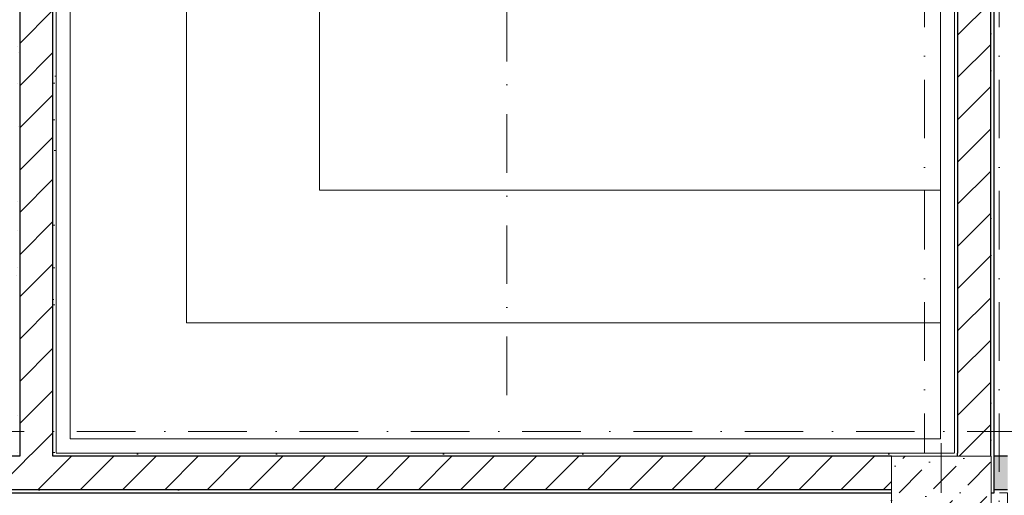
# Model space of a CAD drawing. Header units: millimetres. Extents: x -59761 to 112741, y -57975 to 46221.
# Tile 293 of 421: x 39099 to 45030, y -17935 to -15068. Entities that reach past the tile are written whole.
import ezdxf

# ---------------------------------------------------------------- set-up
doc = ezdxf.new("R2010")
doc.units = ezdxf.units.MM
for name, pattern in [('Wipeout_Contour', [1000, 0, -1000]), ('Штриховая', [564.444447, 282.222223, -282.222223]), ('Штрихпунктирная', [670.277762, 352.777767, -176.388884, 0, -141.111112])]:
    doc.linetypes.add(name, pattern=pattern)
for name, color, linetype in [('Интерьер - Оборудование бань', 7, 'Continuous'), ('Конструктив - Колонны', 7, 'Continuous'), ('Конструктив - Стены Блок 200 нов', 7, 'Continuous'), ('Конструктив - Стены Внутр сущ.', 7, 'Continuous'), ('Элемент модели - Границы зон', 7, 'Continuous'), ('Элемент Модели - Зона', 7, 'Continuous'), ('Элемент Модели - Оси', 2, 'Continuous')]:
    doc.layers.add(name, color=color, linetype=linetype)
pattern_1 = [(45, (-45000, -54000), (-127.27922, 127.27922), [])]
pattern_2 = [(45, (-45000, -53650), (-111.36932, 111.36932), [0, -105, 0, -157.5]), (110, (-44650, -53650), (148.0016, 53.86817), [0, -77, 0, -133])]

msp = doc.modelspace()

# ---------------------------------------------------------------- hatches: boundary and pattern name
at = {"layer": 'Конструктив - Стены Внутр сущ.', "linetype": 'Continuous', "lineweight": 15}
msp.add_hatch(color=7, dxfattribs=at).paths.add_polyline_path([(44950, -17900), (45050, -17900), (45050, -17700), (44950, -17700)])

# ---------------------------------------------------------------- linework, layer by layer
at = {"layer": 'Интерьер - Оборудование бань', "color": 7, "linetype": 'Continuous', "lineweight": 15}
for points in [[(40938.69, -11820.04), (40938.6, -11904.94), (39404.3, -11905), (39404.3, -17595), (44645, -17595), (44645, -11905), (43549.47, -11905), (43549.47, -11820)], [(40104.24, -11905.35), (40904.3, -11904.94), (40904.3, -16095), (43235.24, -16095), (44645, -16095)], [(40104.3, -11905), (40104.3, -16895), (43945, -16895), (44645, -16895)]]:
    msp.add_lwpolyline(points, dxfattribs=at)
at = {"layer": 'Конструктив - Стены Внутр сущ.', "color": 7, "linetype": 'Continuous', "lineweight": 30, "flags": 128}
for points in [[(45050, -17700), (44950, -17700)], [(44950, -17900), (45050, -17900)]]:
    msp.add_lwpolyline(points, dxfattribs=at)
at = {"layer": 'Элемент модели - Границы зон', "color": 250, "linetype": 'Штрихпунктирная', "lineweight": 15}
msp.add_line((42034.3, -17331.5), (42034.3, -11320.46), dxfattribs=at)
at = {"layer": 'Элемент Модели - Зона', "color": 253, "linetype": 'Штриховая', "lineweight": 15, "flags": 128}
for points in [[(39319.3, -11820), (39319.3, -17680), (44730, -17680), (44730, -11820)], [(26700.06, -17920), (23044.74, -17920), (23044.74, -22991.54), (26700.06, -26646.87), (26700.06, -26350), (27300.06, -26350), (27300.06, -26950), (27320.06, -26950), (27320.06, -27030), (45050, -27030), (45050, -27050), (45650, -27050), (45650, -27030), (49380, -27030), (49380, -21950), (54080, -21950), (54080, -18300), (53700, -18300), (53700, -17920), (45650, -17920), (45650, -18300), (45050, -18300), (45050, -17920), (44950, -17920), (44950, -18300), (44350, -18300), (44350, -17920), (36300.06, -17920), (36300.06, -18300), (35700.06, -18300), (35700.06, -17920), (27300.06, -17920), (27300.06, -18300), (26700.06, -18300)]]:
    msp.add_lwpolyline(points, close=True, dxfattribs=at)
at = {"layer": 'Элемент Модели - Оси', "color": 7, "linetype": 'Штрихпунктирная', "lineweight": 15}
for p, q in [((44550, 38200), (44550, -55975)), ((45000, 38200), (45000, -55975))]:
    msp.add_line(p, q, dxfattribs=at)

# ---------------------------------------------------------------- next in the draw order: wipeouts: each hides what was drawn before it
at = {"color": 254, "linetype": 'Wipeout_Contour', "lineweight": 0, "ltscale": 15124945.90192359}
msp.add_wipeout([(44949, -17700), (44950, -17700), (44950, -17900), (44969, -17900), (44969, -11600), (44949, -11600)], dxfattribs=at).dxf.layer = 'Конструктив - Стены Блок 200 нов'
at = {"color": 254, "linetype": 'Wipeout_Contour', "lineweight": 0, "ltscale": 10081964.05387017}
msp.add_wipeout([(44749, -17680), (44749, -11820), (44729, -11820), (44729, -17680)], dxfattribs=at).dxf.layer = 'Конструктив - Стены Блок 200 нов'
at = {"color": 254, "linetype": 'Wipeout_Contour', "lineweight": 0, "ltscale": 10061372.99550966}
msp.add_wipeout([(39099.3, -17700), (39299.3, -17700), (39299.3, -17680), (39099.3, -17680)], dxfattribs=at).dxf.layer = 'Конструктив - Стены Блок 200 нов'
at = {"color": 254, "linetype": 'Wipeout_Contour', "lineweight": 0, "ltscale": 10065949.48673467}
msp.add_wipeout([(36300.06, -17920), (44350, -17920), (44350, -17900), (36300.06, -17900)], dxfattribs=at).dxf.layer = 'Конструктив - Стены Блок 200 нов'

# ---------------------------------------------------------------- next in the draw order: hatches: boundary and pattern name
at = {"layer": 'Конструктив - Стены Блок 200 нов', "linetype": 'Continuous', "lineweight": 5}
h = msp.add_hatch(dxfattribs=at)
h.set_pattern_fill('ШТУКАТУРКА__ГИПС_01_000D', color=252, style=0, pattern_type=2)
h.set_pattern_definition(pattern_2)
h.paths.add_polyline_path([(44949, -17700), (44950, -17700), (44950, -17900), (44969, -17900), (44969, -11600), (44949, -11600)])
h = msp.add_hatch(dxfattribs=at)
h.set_pattern_fill('ШТУКАТУРКА__ГИПС_01_000D', color=252, style=0, pattern_type=2)
h.set_pattern_definition(pattern_2)
h.paths.add_polyline_path([(44749, -17680), (44749, -11820), (44729, -11820), (44729, -17680)])
h = msp.add_hatch(dxfattribs=at)
h.set_pattern_fill('БЛОКИ_БЕТОННЫЕ_ЭФФЕКТИВН_2D', style=0, pattern_type=2)
h.set_pattern_definition(pattern_1)
h.paths.add_polyline_path([(39099.3, -17700), (39299.3, -17700), (39299.3, -17680), (39099.3, -17680)])
h = msp.add_hatch(dxfattribs=at)
h.set_pattern_fill('ШТУКАТУРКА__ГИПС_01_000D', color=252, style=0, pattern_type=2)
h.set_pattern_definition(pattern_2)
h.paths.add_polyline_path([(36300.06, -17920), (44350, -17920), (44350, -17900), (36300.06, -17900)])

# ---------------------------------------------------------------- next in the draw order: wipeouts: each hides what was drawn before it
at = {"color": 254, "linetype": 'Wipeout_Contour', "lineweight": 0, "ltscale": 10082400.99230563}
msp.add_wipeout([(44949, -17700), (44949, -11800), (44749, -11800), (44749, -17700)], dxfattribs=at).dxf.layer = 'Конструктив - Стены Блок 200 нов'
at = {"color": 254, "linetype": 'Wipeout_Contour', "lineweight": 0, "ltscale": 10059527.59859418}
msp.add_wipeout([(39079.3, -11820), (39079.3, -17680), (39099.3, -17680), (39099.3, -11820)], dxfattribs=at).dxf.layer = 'Конструктив - Стены Блок 200 нов'
at = {"color": 254, "linetype": 'Wipeout_Contour', "lineweight": 0, "ltscale": 10060401.26327099}
msp.add_wipeout([(39319.3, -17680), (39319.3, -11820), (39299.3, -11820), (39299.3, -17680)], dxfattribs=at).dxf.layer = 'Конструктив - Стены Блок 200 нов'

# ---------------------------------------------------------------- next in the draw order: hatches: boundary and pattern name
at = {"layer": 'Конструктив - Стены Блок 200 нов', "linetype": 'Continuous', "lineweight": 5}
h = msp.add_hatch(dxfattribs=at)
h.set_pattern_fill('БЛОКИ_БЕТОННЫЕ_ЭФФЕКТИВН_2D', style=0, pattern_type=2)
h.set_pattern_definition(pattern_1)
h.paths.add_polyline_path([(44949, -17700), (44949, -11800), (44749, -11800), (44749, -17700)])
h = msp.add_hatch(dxfattribs=at)
h.set_pattern_fill('ШТУКАТУРКА__ГИПС_01_000D', color=252, style=0, pattern_type=2)
h.set_pattern_definition(pattern_2)
h.paths.add_polyline_path([(39079.3, -11820), (39079.3, -17680), (39099.3, -17680), (39099.3, -11820)])
h = msp.add_hatch(dxfattribs=at)
h.set_pattern_fill('ШТУКАТУРКА__ГИПС_01_000D', color=252, style=0, pattern_type=2)
h.set_pattern_definition(pattern_2)
h.paths.add_polyline_path([(39319.3, -17680), (39319.3, -11820), (39299.3, -11820), (39299.3, -17680)])

# ---------------------------------------------------------------- next in the draw order: linework, layer by layer
at = {"layer": 'Конструктив - Стены Блок 200 нов', "color": 7, "linetype": 'Continuous', "lineweight": 30}
for p, q in [((44949, -17700), (44949, -11800)), ((44749, -11820), (44749, -17680)), ((44749, -17700), (44749, -17680))]:
    msp.add_line(p, q, dxfattribs=at)
at = {"layer": 'Конструктив - Стены Блок 200 нов', "color": 7, "linetype": 'Continuous', "lineweight": 30, "flags": 128}
msp.add_lwpolyline([(44969, -17900), (44969, -11600)], dxfattribs=at)
at = {"layer": 'Конструктив - Стены Блок 200 нов', "color": 7, "linetype": 'Continuous', "lineweight": 5, "flags": 128}
msp.add_lwpolyline([(44729, -11820), (44729, -17680)], dxfattribs=at)

# ---------------------------------------------------------------- next in the draw order: wipeouts: each hides what was drawn before it
at = {"color": 254, "linetype": 'Wipeout_Contour', "lineweight": 0, "ltscale": 10059964.43091599}
msp.add_wipeout([(39299.3, -17680), (39299.3, -11820), (39099.3, -11820), (39099.3, -17680)], dxfattribs=at).dxf.layer = 'Конструктив - Стены Блок 200 нов'
at = {"color": 254, "linetype": 'Wipeout_Contour', "lineweight": 0, "ltscale": 7562535.322303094}
msp.add_wipeout([(44749, -17680), (44729, -17680), (44749, -17700)], dxfattribs=at).dxf.layer = 'Конструктив - Стены Блок 200 нов'
at = {"color": 254, "linetype": 'Wipeout_Contour', "lineweight": 0, "ltscale": 10084348.90238704}
msp.add_wipeout([(44950, -17901), (44969, -17920), (44969, -17900), (44950, -17900)], dxfattribs=at).dxf.layer = 'Конструктив - Стены Блок 200 нов'

# ---------------------------------------------------------------- next in the draw order: hatches: boundary and pattern name
at = {"layer": 'Конструктив - Стены Блок 200 нов', "linetype": 'Continuous', "lineweight": 5}
h = msp.add_hatch(dxfattribs=at)
h.set_pattern_fill('БЛОКИ_БЕТОННЫЕ_ЭФФЕКТИВН_2D', style=0, pattern_type=2)
h.set_pattern_definition(pattern_1)
h.paths.add_polyline_path([(39299.3, -17680), (39299.3, -11820), (39099.3, -11820), (39099.3, -17680)])

# ---------------------------------------------------------------- next in the draw order: linework, layer by layer
at = {"layer": 'Конструктив - Стены Блок 200 нов', "color": 7, "linetype": 'Continuous', "lineweight": 30}
for p, q in [((39099.3, -11820), (39099.3, -17680)), ((39299.3, -17680), (39299.3, -11820)), ((39099.3, -17680), (39099.3, -17700)), ((39299.3, -17700), (39299.3, -17680))]:
    msp.add_line(p, q, dxfattribs=at)
at = {"layer": 'Конструктив - Стены Блок 200 нов', "color": 7, "linetype": 'Continuous', "lineweight": 5, "flags": 128}
msp.add_lwpolyline([(39319.3, -17680), (39319.3, -11820)], dxfattribs=at)
at = {"layer": 'Элемент Модели - Оси', "color": 7, "linetype": 'Штрихпунктирная', "lineweight": 15}
msp.add_line((-57760.58, -17550), (110650, -17550), dxfattribs=at)

# ---------------------------------------------------------------- next in the draw order: wipeouts: each hides what was drawn before it
at = {"color": 254, "linetype": 'Wipeout_Contour', "lineweight": 0, "ltscale": 7562518.994985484}
msp.add_wipeout([(44729, -17680), (44729, -17700), (44749, -17700)], dxfattribs=at).dxf.layer = 'Конструктив - Стены Блок 200 нов'
at = {"color": 254, "linetype": 'Wipeout_Contour', "lineweight": 0, "ltscale": 7563255.937600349}
msp.add_wipeout([(44950, -17901), (44950, -17920), (44969, -17920)], dxfattribs=at).dxf.layer = 'Конструктив - Стены Блок 200 нов'

# ---------------------------------------------------------------- next in the draw order: linework, layer by layer
at = {"layer": 'Конструктив - Стены Блок 200 нов', "color": 7, "linetype": 'Continuous', "lineweight": 30, "flags": 128}
for points in [[(44969, -17920), (44969, -17900)], [(44950, -17920), (44969, -17920)]]:
    msp.add_lwpolyline(points, dxfattribs=at)

# ---------------------------------------------------------------- next in the draw order: wipeouts: each hides what was drawn before it
at = {"color": 254, "linetype": 'Wipeout_Contour', "lineweight": 0, "ltscale": 10060936.22435206}
msp.add_wipeout([(39079.3, -17700), (39099.3, -17700), (39099.3, -17680), (39079.3, -17680)], dxfattribs=at).dxf.layer = 'Конструктив - Стены Блок 200 нов'
at = {"color": 254, "linetype": 'Wipeout_Contour', "lineweight": 0, "ltscale": 10072589.65541235}
msp.add_wipeout([(39319.3, -17700), (44729, -17700), (44729, -17680), (39319.3, -17680)], dxfattribs=at).dxf.layer = 'Конструктив - Стены Блок 200 нов'

# ---------------------------------------------------------------- next in the draw order: hatches: boundary and pattern name
at = {"layer": 'Конструктив - Стены Блок 200 нов', "linetype": 'Continuous', "lineweight": 5}
h = msp.add_hatch(dxfattribs=at)
h.set_pattern_fill('ШТУКАТУРКА__ГИПС_01_000D', color=252, style=0, pattern_type=2)
h.set_pattern_definition(pattern_2)
h.paths.add_polyline_path([(39319.3, -17700), (44729, -17700), (44729, -17680), (39319.3, -17680)])

# ---------------------------------------------------------------- next in the draw order: linework, layer by layer
at = {"layer": 'Конструктив - Стены Блок 200 нов', "color": 7, "linetype": 'Continuous', "lineweight": 30}
msp.add_line((44749, -17700), (44749, -17680), dxfattribs=at)

# ---------------------------------------------------------------- next in the draw order: wipeouts: each hides what was drawn before it
at = {"color": 254, "linetype": 'Wipeout_Contour', "lineweight": 0, "ltscale": 10061809.76670124}
msp.add_wipeout([(39299.3, -17700), (39319.3, -17700), (39319.3, -17680), (39299.3, -17680)], dxfattribs=at).dxf.layer = 'Конструктив - Стены Блок 200 нов'

# ---------------------------------------------------------------- next in the draw order: wipeouts: each hides what was drawn before it
at = {"color": 254, "linetype": 'Wipeout_Contour', "lineweight": 0, "ltscale": 10071850.65669735}
msp.add_wipeout([(39299.3, -17900), (44350, -17900), (44350, -17700), (39299.3, -17700)], dxfattribs=at).dxf.layer = 'Конструктив - Стены Блок 200 нов'

# ---------------------------------------------------------------- next in the draw order: hatches: boundary and pattern name
at = {"layer": 'Конструктив - Стены Блок 200 нов', "linetype": 'Continuous', "lineweight": 5}
h = msp.add_hatch(dxfattribs=at)
h.set_pattern_fill('БЛОКИ_БЕТОННЫЕ_ЭФФЕКТИВН_2D', style=0, pattern_type=2)
h.set_pattern_definition(pattern_1)
h.paths.add_polyline_path([(39299.3, -17900), (44350, -17900), (44350, -17700), (39299.3, -17700)])

# ---------------------------------------------------------------- next in the draw order: wipeouts: each hides what was drawn before it
at = {"color": 254, "linetype": 'Wipeout_Contour', "lineweight": 0, "ltscale": 10061426.21934333}
msp.add_wipeout([(39099.3, -17900), (39299.3, -17900), (39299.3, -17700), (39099.3, -17700)], dxfattribs=at).dxf.layer = 'Конструктив - Стены Блок 200 нов'

# ---------------------------------------------------------------- next in the draw order: hatches: boundary and pattern name
at = {"layer": 'Конструктив - Стены Блок 200 нов', "linetype": 'Continuous', "lineweight": 5}
h = msp.add_hatch(dxfattribs=at)
h.set_pattern_fill('БЛОКИ_БЕТОННЫЕ_ЭФФЕКТИВН_2D', style=0, pattern_type=2)
h.set_pattern_definition(pattern_1)
h.paths.add_polyline_path([(36300.06, -17700), (36300.06, -17900), (39099.3, -17900), (39099.3, -17700)])
h = msp.add_hatch(dxfattribs=at)
h.set_pattern_fill('БЛОКИ_БЕТОННЫЕ_ЭФФЕКТИВН_2D', style=0, pattern_type=2)
h.set_pattern_definition(pattern_1)
h.paths.add_polyline_path([(39099.3, -17900), (39299.3, -17900), (39299.3, -17700), (39099.3, -17700)])

# ---------------------------------------------------------------- next in the draw order: linework, layer by layer
at = {"layer": 'Конструктив - Стены Блок 200 нов', "color": 7, "linetype": 'Continuous', "lineweight": 30}
for p, q in [((39099.3, -17700), (36300.06, -17700)), ((39099.3, -17680), (39099.3, -17700)), ((39299.3, -17700), (39299.3, -17680)), ((44350, -17700), (39299.3, -17700)), ((36300.06, -17900), (39099.3, -17900)), ((39099.3, -17900), (39299.3, -17900)), ((39299.3, -17900), (44350, -17900))]:
    msp.add_line(p, q, dxfattribs=at)
at = {"layer": 'Конструктив - Стены Блок 200 нов', "color": 7, "linetype": 'Continuous', "lineweight": 5, "flags": 128}
msp.add_lwpolyline([(44729, -17680), (39319.3, -17680)], dxfattribs=at)
at = {"layer": 'Конструктив - Стены Блок 200 нов', "color": 7, "linetype": 'Continuous', "lineweight": 30, "flags": 128}
msp.add_lwpolyline([(36300.06, -17920), (44350, -17920)], dxfattribs=at)

# ---------------------------------------------------------------- next in the draw order: wipeouts: each hides what was drawn before it
at = {"color": 254, "linetype": 'Wipeout_Contour', "lineweight": 0, "ltscale": 10083165.91644553}
msp.add_wipeout([(44350, -18300), (44950, -18300), (44950, -17700), (44350, -17700)], dxfattribs=at).dxf.layer = 'Конструктив - Колонны'

# ---------------------------------------------------------------- next in the draw order: hatches: boundary and pattern name
at = {"layer": 'Конструктив - Колонны', "linetype": 'Continuous', "lineweight": 15}
h = msp.add_hatch(dxfattribs=at)
h.set_pattern_fill('БЕТОН_01_000D', style=0, pattern_type=2)
h.set_pattern_definition([(45, (-45000, -54000), (-183.84776, 183.84776), [195, -65, 0, -65]), (45, (-44977.02, -53793.17), (-183.84776, 183.84776), [195, -65, 0, -65])])
h.paths.add_polyline_path([(44350, -18300), (44950, -18300), (44950, -17700), (44350, -17700)])

# ---------------------------------------------------------------- next in the draw order: linework, layer by layer
at = {"layer": 'Конструктив - Колонны', "color": 7, "linetype": 'Continuous', "lineweight": 0}
msp.add_line((44650, -17920), (44650, -17620), dxfattribs=at)
at = {"layer": 'Конструктив - Колонны', "color": 7, "linetype": 'Continuous', "lineweight": 15, "flags": 128}
msp.add_lwpolyline([(44350, -18300), (44950, -18300), (44950, -17700), (44350, -17700)], close=True, dxfattribs=at)

doc.saveas('drawing.dxf')
